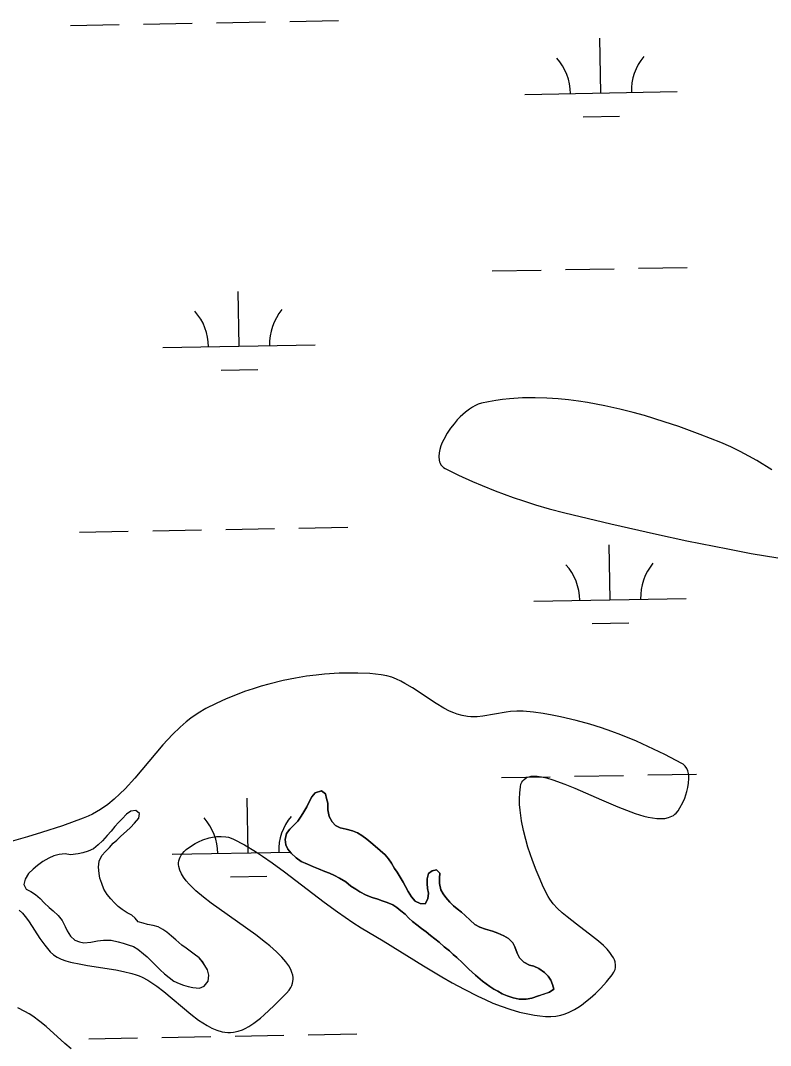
# Model space of a CAD drawing. Extents: x 3925854 to 3964121, y 224593 to 250589.
# Drawn here: x 3946616 to 3947108, y 231736 to 232409 of the extents above; entities that cross this region are included whole.
import ezdxf

# ---------------------------------------------------------------- set-up
doc = ezdxf.new("R2010")
doc.units = 0
for name, color, linetype in [('V-SITE-VEGE', 7, 'Continuous'), ('V-TOPO-SHOR', 7, 'Continuous'), ('V-WETL-SWMP', 7, 'Continuous')]:
    doc.layers.add(name, color=color, linetype=linetype)

msp = doc.modelspace()

# ---------------------------------------------------------------- linework, layer by layer
at = {"layer": 'V-SITE-VEGE'}
for points in [[(3947109.128, 232113.982), (3947099.256, 232119.94), (3947093.954, 232122.948), (3947088.263, 232125.981), (3947082.139, 232128.98), (3947075.534, 232131.851), (3947061.981, 232137.166), (3947047.975, 232142.271), (3947038.425, 232145.493), (3947025.485, 232149.484), (3947018.004, 232151.575), (3947009.398, 232153.771), (3946999.507, 232155.995), (3946988.165, 232158.11), (3946982.109, 232159.036), (3946975.656, 232159.855), (3946968.785, 232160.527), (3946961.481, 232160.996), (3946953.73, 232161.201), (3946945.521, 232161.06), (3946936.848, 232160.478), (3946932.412, 232159.993), (3946927.863, 232159.356), (3946923.206, 232158.547), (3946918.443, 232157.547), (3946916.282, 232156.888), (3946914.07, 232155.899), (3946912.577, 232155.069), (3946910.58, 232153.777), (3946907.928, 232151.749), (3946904.477, 232148.589), (3946902.579, 232146.592), (3946900.502, 232144.174), (3946898.284, 232141.276), (3946895.997, 232137.852), (3946893.779, 232133.885), (3946892.796, 232131.783), (3946891.919, 232129.576), (3946891.196, 232127.282), (3946890.69, 232124.941), (3946890.475, 232122.588), (3946890.647, 232120.286), (3946890.909, 232119.196), (3946891.309, 232118.152), (3946891.866, 232117.165), (3946892.601, 232116.251), (3946893.535, 232115.428), (3946894.696, 232114.719), (3946903.455, 232110.451), (3946912.62, 232106.294), (3946918.924, 232103.603), (3946927.523, 232100.136), (3946939.271, 232095.773), (3946946.087, 232093.439), (3946953.937, 232090.926), (3946962.948, 232088.284), (3946973.241, 232085.597), (3947003.31, 232078.415), (3947033.346, 232071.587), (3947053.369, 232067.282), (3947080.091, 232061.912), (3947095.384, 232059.057), (3947112.884, 232056.007)], [(3947007.973, 231892.579), (3947013.566, 231890.361), (3947019.335, 231888.299), (3947025.084, 231886.574), (3947027.947, 231885.884), (3947030.777, 231885.354), (3947033.548, 231885.012), (3947036.237, 231884.899), (3947038.808, 231885.063), (3947041.228, 231885.55), (3947043.455, 231886.427), (3947044.475, 231887.023), (3947045.427, 231887.74), (3947046.31, 231888.583), (3947047.514, 231890.068), (3947048.74, 231891.928), (3947050.6, 231895.418), (3947051.896, 231898.438), (3947053.334, 231902.758), (3947053.953, 231905.289), (3947054.432, 231908.16), (3947054.624, 231911.343), (3947054.553, 231912.957), (3947054.327, 231914.595), (3947053.904, 231916.227), (3947053.228, 231917.81), (3947052.23, 231919.287), (3947050.829, 231920.587), (3947049.961, 231921.132), (3947038.918, 231926.932), (3947027.714, 231932.343), (3947020.157, 231935.714), (3947009.98, 231939.882), (3947004.117, 231942.085), (3946997.371, 231944.434), (3946989.611, 231946.89), (3946980.677, 231949.376), (3946970.388, 231951.776), (3946964.869, 231952.854), (3946958.956, 231953.841), (3946952.624, 231954.701), (3946945.843, 231955.399), (3946941.694, 231955.502), (3946937.516, 231955.199), (3946934.72, 231954.832), (3946919.444, 231952.198), (3946915.727, 231951.836), (3946911.524, 231951.791), (3946909.311, 231951.971), (3946905.927, 231952.563), (3946902.599, 231953.505), (3946900.406, 231954.3), (3946897.51, 231955.545), (3946893.697, 231957.486), (3946888.677, 231960.454), (3946873.317, 231970.667), (3946868.301, 231973.702), (3946865.614, 231975.148), (3946862.729, 231976.514), (3946859.628, 231977.739), (3946856.29, 231978.73), (3946852.683, 231979.381), (3946845.134, 231980.076), (3946837.407, 231980.44), (3946832.175, 231980.5), (3946825.111, 231980.348), (3946815.576, 231979.744), (3946810.079, 231979.189), (3946803.773, 231978.37), (3946796.546, 231977.192), (3946788.286, 231975.531), (3946778.882, 231973.223), (3946773.897, 231971.812), (3946768.615, 231970.172), (3946763.022, 231968.265), (3946757.122, 231966.051), (3946750.912, 231963.489), (3946744.402, 231960.53), (3946737.604, 231957.109), (3946732.523, 231954.142), (3946727.731, 231950.812), (3946724.679, 231948.414), (3946720.77, 231945.024), (3946715.797, 231940.216), (3946709.506, 231933.414), (3946690.945, 231911.365), (3946684.721, 231904.545), (3946681.278, 231901.107), (3946677.479, 231897.633), (3946673.254, 231894.195), (3946668.513, 231890.873), (3946665.959, 231889.317), (3946663.239, 231887.832), (3946660.337, 231886.439), (3946657.23, 231885.157), (3946643.611, 231880.252), (3946629.89, 231875.763), (3946620.682, 231872.963), (3946608.345, 231869.439)], [(3946727.62, 231866.713), (3946730.662, 231868.587), (3946732.791, 231869.689), (3946735.726, 231870.956), (3946739.736, 231872.249), (3946742.042, 231872.767), (3946744.662, 231873.144), (3946747.598, 231873.279), (3946750.83, 231873.017), (3946752.479, 231872.687), (3946754.166, 231872.179), (3946755.87, 231871.454), (3946763.04, 231867.62), (3946770.133, 231863.34), (3946774.829, 231860.278), (3946781.061, 231855.971), (3946789.343, 231849.923), (3946815.277, 231830.101), (3946823.923, 231823.736), (3946833.989, 231816.797), (3946839.457, 231813.301), (3946854.051, 231804.693), (3946880.522, 231788.371), (3946892.441, 231781.164), (3946899.284, 231777.201), (3946907.119, 231772.89), (3946916.087, 231768.331), (3946920.872, 231766.095), (3946925.975, 231763.883), (3946931.417, 231761.745), (3946937.213, 231759.736), (3946943.385, 231757.939), (3946949.955, 231756.455), (3946953.336, 231755.875), (3946956.822, 231755.418), (3946960.412, 231755.107), (3946964.109, 231754.96), (3946967.33, 231755.156), (3946970.585, 231755.814), (3946972.762, 231756.483), (3946975.662, 231757.64), (3946979.502, 231759.598), (3946981.671, 231760.909), (3946984.12, 231762.545), (3946986.862, 231764.581), (3946989.914, 231767.086), (3946993.256, 231770.117), (3946996.859, 231773.719), (3947000.637, 231777.889), (3947004.297, 231782.37), (3947005.452, 231784.16), (3947006.173, 231785.954), (3947006.427, 231787.154), (3947006.498, 231788.762), (3947006.15, 231790.906), (3947005.741, 231792.141), (3947005.096, 231793.552), (3947004.145, 231795.17), (3947002.804, 231797.025), (3947000.971, 231799.153), (3946998.536, 231801.595), (3946995.386, 231804.398), (3946991.421, 231807.62), (3946980.917, 231815.576), (3946974.634, 231820.475), (3946971.519, 231823.103), (3946968.479, 231825.915), (3946965.655, 231828.925), (3946964.398, 231830.484), (3946963.263, 231832.095), (3946962.282, 231833.765), (3946959.265, 231839.81), (3946956.296, 231846.401), (3946954.381, 231851.033), (3946951.954, 231857.431), (3946949.034, 231866.209), (3946947.571, 231871.276), (3946946.125, 231877.051), (3946944.809, 231883.556), (3946943.838, 231890.504), (3946943.543, 231894.189), (3946943.434, 231897.98), (3946943.57, 231901.838), (3946944.016, 231905.715), (3946944.428, 231907.433), (3946945.052, 231908.891), (3946945.585, 231909.725), (3946946.429, 231910.669), (3946947.784, 231911.648), (3946948.675, 231912.07), (3946949.789, 231912.43), (3946951.184, 231912.701), (3946952.929, 231912.826), (3946955.11, 231912.746), (3946957.83, 231912.385), (3946961.207, 231911.652), (3946965.383, 231910.45), (3946973.169, 231907.644), (3946979.715, 231904.951), (3946997.213, 231897.212), (3947007.973, 231892.579)], [(3946615.199, 231824.891), (3946617.311, 231822.857), (3946620.033, 231819.5), (3946621.683, 231817.157), (3946628.771, 231806.248), (3946631.897, 231801.836), (3946633.631, 231799.667), (3946635.542, 231797.556), (3946637.66, 231795.594), (3946640.017, 231793.9), (3946641.281, 231793.212), (3946642.618, 231792.649), (3946645.694, 231791.643), (3946648.877, 231790.765), (3946655.502, 231789.313), (3946660.055, 231788.51), (3946678.468, 231785.637), (3946683.545, 231784.641), (3946689.106, 231783.253), (3946691.938, 231782.37), (3946693.863, 231781.651), (3946695.782, 231780.807), (3946699.612, 231778.782), (3946702.153, 231777.209), (3946705.533, 231774.885), (3946710.022, 231771.462), (3946727.833, 231756.553), (3946732.896, 231752.701), (3946735.591, 231750.849), (3946738.468, 231749.074), (3946741.534, 231747.443), (3946744.805, 231746.051), (3946748.297, 231745.021), (3946750.099, 231744.691), (3946751.961, 231744.505), (3946753.884, 231744.494), (3946755.87, 231744.681), (3946758.738, 231745.305), (3946761.574, 231746.305), (3946763.45, 231747.159), (3946765.928, 231748.515), (3946769.205, 231750.651), (3946773.508, 231753.985), (3946775.937, 231756.086), (3946782.308, 231762.121), (3946790.578, 231770.379), (3946792.21, 231772.202), (3946793.445, 231774.051), (3946794.049, 231775.302), (3946794.604, 231776.988), (3946794.907, 231779.265), (3946794.868, 231780.582), (3946794.641, 231782.1), (3946794.158, 231783.851), (3946793.322, 231785.87), (3946792.03, 231788.203), (3946790.135, 231790.898), (3946787.485, 231794.007), (3946784.032, 231797.474), (3946779.525, 231801.453), (3946776.823, 231803.657), (3946770.438, 231808.539), (3946746.343, 231825.603), (3946741.182, 231829.392), (3946736.027, 231833.398), (3946731.145, 231837.545), (3946728.849, 231839.696), (3946726.699, 231841.895), (3946724.737, 231844.144), (3946723.01, 231846.436), (3946721.583, 231848.77), (3946720.512, 231851.146), (3946719.879, 231853.552), (3946719.75, 231854.761), (3946719.76, 231855.973), (3946719.922, 231857.194), (3946720.243, 231858.422), (3946720.745, 231859.649), (3946721.435, 231860.884), (3946722.336, 231862.121), (3946723.457, 231863.36), (3946724.819, 231864.599), (3946727.62, 231866.713)], [(3946649.27, 231733.707), (3946645.137, 231737.291), (3946632.792, 231748.414), (3946628.79, 231751.744), (3946624.145, 231755.189), (3946621.62, 231756.821), (3946618.871, 231758.386), (3946614.214, 231760.678)]]:
    msp.add_lwpolyline(points, dxfattribs=at)
at = {"layer": 'V-TOPO-SHOR'}
for points in [[(3946963.22, 231771.092), (3946958.981, 231769.574), (3946955.88, 231768.56), (3946951.477, 231767.043), (3946947.883, 231766.353), (3946943.133, 231766.467), (3946939.197, 231767.246), (3946935.419, 231768.517), (3946932.131, 231769.957), (3946929.168, 231771.565), (3946926.534, 231773.011), (3946923.899, 231774.62), (3946919.28, 231778.176), (3946914.656, 231782.22), (3946910.197, 231786.106), (3946906.062, 231790.154), (3946902.263, 231793.718), (3946899.951, 231795.659), (3946897.471, 231798.088), (3946894.006, 231800.837), (3946890.702, 231803.749), (3946887.897, 231806.012), (3946885.093, 231808.111), (3946882.121, 231810.538), (3946879.154, 231812.799), (3946876.182, 231815.224), (3946873.213, 231817.485), (3946870.9, 231819.59), (3946868.418, 231822.183), (3946865.614, 231824.284), (3946862.973, 231826.549), (3946860.335, 231828.323), (3946856.718, 231829.923), (3946853.433, 231831.037), (3946850.478, 231831.989), (3946846.863, 231833.097), (3946842.757, 231834.692), (3946838.64, 231836.943), (3946836.004, 231838.553), (3946832.873, 231840.65), (3946829.41, 231843.396), (3946825.291, 231845.811), (3946822.164, 231847.578), (3946818.875, 231849.018), (3946815.754, 231850.296), (3946811.482, 231851.891), (3946808.193, 231853.331), (3946804.246, 231855.09), (3946800.136, 231856.85), (3946796.839, 231859.109), (3946793.533, 231862.348), (3946791.379, 231864.945), (3946790.041, 231867.714), (3946789.679, 231871.149), (3946790.619, 231875.251), (3946792.72, 231878.055), (3946795.313, 231880.537), (3946797.906, 231883.183), (3946800.162, 231886.478), (3946801.934, 231889.444), (3946803.865, 231892.573), (3946805.469, 231896.026), (3946807.074, 231899.151), (3946809.34, 231901.793), (3946813.417, 231903.145), (3946816.057, 231901.207), (3946816.907, 231898.107), (3946817.755, 231895.006), (3946817.636, 231890.748), (3946818.498, 231886.337), (3946820.497, 231882.919), (3946822.652, 231880.322), (3946825.777, 231878.882), (3946829.713, 231877.938), (3946833.817, 231876.834), (3946837.104, 231875.558), (3946840.068, 231873.787), (3946843.203, 231871.364), (3946845.843, 231869.263), (3946848.815, 231866.838), (3946852.116, 231864.087), (3946855.256, 231861.173), (3946857.41, 231858.576), (3946859.567, 231855.652), (3946861.404, 231852.231), (3946863.229, 231849.796), (3946865.227, 231846.378), (3946867.058, 231843.288), (3946868.562, 231840.355), (3946870.395, 231837.101), (3946872.557, 231833.685), (3946875.041, 231830.762), (3946878.333, 231829.161), (3946881.607, 231829.03), (3946883.211, 231832.319), (3946883.666, 231835.925), (3946882.979, 231839.028), (3946882.783, 231842.301), (3946882.916, 231845.412), (3946883.698, 231848.856), (3946886.135, 231850.681)], [(3946689.022, 231821.515), (3946686.058, 231823.121), (3946682.763, 231825.216), (3946680.123, 231827.317), (3946677.643, 231829.748), (3946675.327, 231832.179), (3946672.84, 231835.102), (3946670.678, 231838.682), (3946669.33, 231842.432), (3946668.148, 231845.858), (3946667.626, 231848.963), (3946667.094, 231853.049), (3946667.708, 231856.985), (3946669.471, 231860.767), (3946671.736, 231863.409), (3946674.329, 231866.053), (3946676.92, 231868.863), (3946679.191, 231870.85), (3946681.948, 231873.334), (3946685.515, 231876.644), (3946688.274, 231879.128), (3946690.865, 231881.936), (3946693.613, 231885.237), (3946694.074, 231888.352), (3946691.598, 231890.291), (3946688.493, 231889.769), (3946685.565, 231887.938), (3946682.65, 231884.799), (3946680.383, 231882.321), (3946677.956, 231879.677), (3946675.529, 231876.705), (3946672.941, 231873.897), (3946669.703, 231870.264), (3946666.944, 231867.78), (3946663.862, 231865.13), (3946660.442, 231863.459), (3946657.013, 231862.441), (3946653.747, 231861.753), (3946648.842, 231861.214), (3946645.235, 231861.83), (3946641.475, 231861.302), (3946637.883, 231860.448), (3946634.625, 231858.941), (3946630.553, 231856.772), (3946627.143, 231854.118), (3946624.387, 231851.635), (3946621.304, 231848.821), (3946619.05, 231845.196), (3946618.265, 231841.752), (3946619.771, 231838.657), (3946622.734, 231837.05), (3946625.861, 231835.116), (3946628.999, 231832.53), (3946631.483, 231829.609), (3946634.788, 231826.531), (3946637.428, 231824.432), (3946640.734, 231821.354), (3946643.386, 231817.944), (3946645.391, 231814.034), (3946646.728, 231811.265), (3946648.729, 231807.685), (3946651.703, 231805.097), (3946654.66, 231803.98), (3946657.611, 231803.356), (3946662.193, 231803.729), (3946666.6, 231804.757), (3946670.526, 231805.123), (3946675.435, 231805.172), (3946680.031, 231804.073), (3946683.478, 231803.126), (3946686.599, 231802.012), (3946690.211, 231800.902), (3946693.009, 231799.295), (3946696.642, 231796.221), (3946699.118, 231794.117), (3946703.749, 231789.581), (3946707.716, 231785.694), (3946710.526, 231783.101), (3946713.495, 231780.676), (3946716.631, 231778.254), (3946720.086, 231776.652), (3946723.043, 231775.536), (3946725.996, 231774.747), (3946729.115, 231773.961), (3946733.539, 231773.514), (3946736.47, 231775.018), (3946739.22, 231778.155), (3946739.507, 231782.249), (3946738.655, 231785.68), (3946736.988, 231788.608), (3946735.325, 231791.209), (3946733.172, 231793.48), (3946730.039, 231795.903), (3946727.399, 231797.843), (3946724.759, 231799.944), (3946721.794, 231801.877), (3946717.829, 231805.439), (3946715.187, 231807.704), (3946712.051, 231810.29), (3946709.411, 231812.228), (3946706.286, 231813.833)], [(3946886.135, 231850.681), (3946889.074, 231851.367), (3946891.227, 231849.098), (3946890.932, 231845.819), (3946890.967, 231842.383), (3946891.829, 231838.135), (3946893.328, 231835.532), (3946895.153, 231833.095), (3946897.801, 231830.174), (3946900.117, 231827.743), (3946902.591, 231825.804), (3946905.399, 231823.541), (3946907.877, 231821.274), (3946911.019, 231818.196), (3946914.156, 231815.445), (3946917.447, 231813.678), (3946921.226, 231812.408), (3946925.66, 231810.979), (3946929.272, 231809.705), (3946933.221, 231807.945), (3946936.348, 231806.176), (3946938.994, 231803.419), (3946940.332, 231800.65), (3946942.011, 231796.575), (3946943.512, 231793.644), (3946946.324, 231790.726), (3946949.947, 231788.799), (3946952.9, 231788.01), (3946956.189, 231786.57), (3946959.816, 231783.988), (3946962.299, 231781.393), (3946963.961, 231778.792), (3946965.135, 231776.021), (3946965.985, 231772.918), (3946963.22, 231771.092)], [(3946706.286, 231813.833), (3946703.165, 231814.784), (3946699.395, 231815.4), (3946696.441, 231816.189), (3946693.32, 231817.139), (3946691.168, 231819.574), (3946689.022, 231821.515)]]:
    msp.add_lwpolyline(points, dxfattribs=at)
at = {"layer": 'V-WETL-SWMP'}
for p, q in [((3946792.691, 232408.253), (3946824.685, 232408.834)), ((3946648.715, 232405.635), (3946680.709, 232406.216)), ((3946696.707, 232406.507), (3946728.701, 232407.089)), ((3946744.699, 232407.38), (3946776.693, 232407.962)), ((3946996.896, 232361.215), (3946996.241, 232397.209)), ((3946946.904, 232360.306), (3947046.887, 232362.124)), ((3946985.178, 232345.569), (3947009.174, 232346.005)), ((3947021.582, 232246.213), (3947053.577, 232246.795)), ((3946925.598, 232244.468), (3946957.593, 232245.05)), ((3946973.59, 232245.34), (3947005.585, 232245.922)), ((3946759.406, 232195.008), (3946758.752, 232231.002)), ((3946709.414, 232194.099), (3946809.398, 232195.917)), ((3946747.689, 232179.362), (3946771.685, 232179.798)), ((3946654.763, 232073.015), (3946686.757, 232073.596)), ((3946702.755, 232073.887), (3946734.749, 232074.469)), ((3946750.747, 232074.76), (3946782.741, 232075.342)), ((3946798.739, 232075.633), (3946830.733, 232076.214)), ((3947002.944, 232028.595), (3947002.289, 232064.589)), ((3946952.952, 232027.686), (3947052.935, 232029.504)), ((3946991.226, 232012.949), (3947015.222, 232013.385)), ((3946931.646, 231911.848), (3946963.641, 231912.43)), ((3946979.638, 231912.72), (3947011.633, 231913.302)), ((3947027.63, 231913.593), (3947059.625, 231914.175)), ((3946765.454, 231862.388), (3946764.8, 231898.382)), ((3946715.462, 231861.479), (3946793.084, 231862.891)), ((3946753.737, 231846.742), (3946777.733, 231847.178)), ((3946756.795, 231742.14), (3946788.789, 231742.722)), ((3946804.787, 231743.013), (3946836.782, 231743.594)), ((3946660.811, 231740.395), (3946692.805, 231740.976)), ((3946708.803, 231741.267), (3946740.797, 231741.849))]:
    msp.add_line(p, q, dxfattribs=at)
for points in [[(3946882.915, 231845.411), (3946882.783, 231842.3), (3946882.98, 231839.028), (3946883.666, 231835.925), (3946883.211, 231832.319), (3946881.608, 231829.029), (3946878.332, 231829.16), (3946875.042, 231830.763), (3946872.557, 231833.685), (3946870.395, 231837.1), (3946868.561, 231840.355), (3946867.059, 231843.287), (3946865.227, 231846.378), (3946863.228, 231849.796), (3946861.403, 231852.232), (3946859.567, 231855.651), (3946857.41, 231858.576), (3946855.255, 231861.173), (3946852.116, 231864.088), (3946848.814, 231866.837), (3946845.843, 231869.262), (3946843.203, 231871.364), (3946840.068, 231873.787), (3946837.104, 231875.558), (3946833.817, 231876.834), (3946829.714, 231877.938), (3946825.776, 231878.881), (3946822.651, 231880.322), (3946820.497, 231882.919), (3946818.498, 231886.337), (3946817.635, 231890.748), (3946817.755, 231895.005), (3946816.906, 231898.106), (3946816.056, 231901.208), (3946813.417, 231903.145), (3946809.339, 231901.794), (3946807.074, 231899.152), (3946805.468, 231896.026), (3946803.866, 231892.572), (3946801.934, 231889.443), (3946800.163, 231886.478), (3946797.905, 231883.182), (3946795.313, 231880.536), (3946792.719, 231878.055), (3946790.619, 231875.251), (3946789.679, 231871.149), (3946790.041, 231867.715), (3946791.378, 231864.946), (3946793.533, 231862.349), (3946796.839, 231859.109), (3946800.136, 231856.85), (3946804.246, 231855.091), (3946808.192, 231853.331), (3946811.481, 231851.891), (3946815.753, 231850.297), (3946818.876, 231849.019), (3946822.164, 231847.579), (3946825.292, 231845.81), (3946829.409, 231843.397), (3946832.874, 231840.649), (3946836.005, 231838.553), (3946838.641, 231836.943), (3946842.756, 231834.693), (3946846.864, 231833.097), (3946850.477, 231831.988), (3946853.433, 231831.036), (3946856.718, 231829.923), (3946860.335, 231828.323), (3946862.972, 231826.549), (3946865.614, 231824.284), (3946868.418, 231822.184), (3946870.9, 231819.591), (3946873.213, 231817.486), (3946876.182, 231815.224), (3946879.153, 231812.799), (3946882.122, 231810.538), (3946885.093, 231808.112), (3946887.897, 231806.013), (3946890.703, 231803.749), (3946894.006, 231800.836), (3946897.471, 231798.089), (3946899.951, 231795.659), (3946902.263, 231793.718), (3946906.063, 231790.155), (3946910.197, 231786.105), (3946914.656, 231782.221), (3946919.28, 231778.176), (3946923.899, 231774.621), (3946926.535, 231773.011), (3946929.168, 231771.565), (3946932.131, 231769.958), (3946935.419, 231768.518), (3946939.197, 231767.246), (3946943.133, 231766.468), (3946947.882, 231766.352), (3946951.476, 231767.043), (3946955.88, 231768.561), (3946958.98, 231769.575), (3946963.221, 231771.091), (3946965.985, 231772.919), (3946965.135, 231776.021)], [(3946689.021, 231821.515), (3946686.058, 231823.122), (3946682.763, 231825.217), (3946680.123, 231827.318), (3946677.643, 231829.748), (3946675.326, 231832.18), (3946672.841, 231835.102), (3946670.677, 231838.681), (3946669.33, 231842.432), (3946668.149, 231845.858), (3946667.627, 231848.962), (3946667.094, 231853.049), (3946667.709, 231856.984), (3946669.472, 231860.767), (3946671.736, 231863.409), (3946674.329, 231866.054), (3946676.919, 231868.863), (3946679.191, 231870.85), (3946681.948, 231873.334), (3946685.516, 231876.643), (3946688.274, 231879.127), (3946690.864, 231881.936), (3946693.614, 231885.237), (3946694.073, 231888.352), (3946691.598, 231890.291), (3946688.493, 231889.769), (3946685.565, 231887.939), (3946682.651, 231884.799), (3946680.384, 231882.321), (3946677.956, 231879.677), (3946675.53, 231876.706), (3946672.94, 231873.897), (3946669.703, 231870.263), (3946666.945, 231867.78), (3946663.862, 231865.13), (3946660.441, 231863.458), (3946657.014, 231862.441), (3946653.747, 231861.753), (3946648.842, 231861.213), (3946645.235, 231861.831), (3946641.475, 231861.302), (3946637.883, 231860.447), (3946634.624, 231858.941), (3946630.554, 231856.772), (3946627.143, 231854.118), (3946624.386, 231851.635), (3946621.304, 231848.821), (3946619.049, 231845.197), (3946618.265, 231841.751), (3946619.77, 231838.657), (3946622.733, 231837.05), (3946625.862, 231835.117), (3946628.999, 231832.53), (3946631.484, 231829.609), (3946634.788, 231826.532), (3946637.429, 231824.431), (3946640.734, 231821.354), (3946643.387, 231817.943), (3946645.391, 231814.035), (3946646.729, 231811.266), (3946648.729, 231807.685), (3946651.702, 231805.096), (3946654.66, 231803.98), (3946657.612, 231803.355), (3946662.192, 231803.729), (3946666.601, 231804.756), (3946670.526, 231805.123), (3946675.436, 231805.173), (3946680.031, 231804.073), (3946683.478, 231803.126), (3946686.599, 231802.012), (3946690.211, 231800.903), (3946693.01, 231799.294), (3946696.643, 231796.221), (3946699.119, 231794.118), (3946703.749, 231789.581), (3946707.716, 231785.693), (3946710.525, 231783.102), (3946713.496, 231780.677), (3946716.631, 231778.253), (3946720.085, 231776.651), (3946723.042, 231775.536), (3946725.997, 231774.747), (3946729.115, 231773.96), (3946733.539, 231773.514), (3946736.47, 231775.017), (3946739.221, 231778.155), (3946739.507, 231782.25), (3946738.654, 231785.679), (3946736.987, 231788.608), (3946735.324, 231791.21), (3946733.173, 231793.48), (3946730.039, 231795.904), (3946727.4, 231797.842), (3946724.76, 231799.943), (3946721.794, 231801.877), (3946717.829, 231805.438), (3946715.187, 231807.703), (3946712.051, 231810.29), (3946709.412, 231812.228), (3946706.286, 231813.833)], [(3946965.135, 231776.021), (3946963.961, 231778.792), (3946962.298, 231781.394), (3946959.816, 231783.988), (3946956.189, 231786.57), (3946952.9, 231788.01), (3946949.946, 231788.799), (3946946.325, 231790.726), (3946943.513, 231793.644), (3946942.01, 231796.575), (3946940.332, 231800.651), (3946938.995, 231803.42), (3946936.348, 231806.176), (3946933.22, 231807.945), (3946929.273, 231809.705), (3946925.659, 231810.978), (3946921.225, 231812.407), (3946917.447, 231813.678), (3946914.156, 231815.445), (3946911.018, 231818.196), (3946907.876, 231821.274), (3946905.398, 231823.541), (3946902.592, 231825.804), (3946900.118, 231827.743), (3946897.801, 231830.175), (3946895.153, 231833.095), (3946893.327, 231835.532), (3946891.828, 231838.136), (3946890.966, 231842.383), (3946890.932, 231845.82), (3946891.226, 231849.097), (3946889.075, 231851.367), (3946886.135, 231850.682), (3946883.698, 231848.857), (3946882.915, 231845.411)], [(3946706.286, 231813.833), (3946703.166, 231814.784), (3946699.395, 231815.4), (3946696.441, 231816.189), (3946693.321, 231817.139), (3946691.168, 231819.573), (3946689.021, 231821.515)]]:
    msp.add_lwpolyline(points, dxfattribs=at)
for centre, start, end in [((3946941.653, 232360.686), 0.269879, 41.813537), ((3947052.121, 232362.694), 140.269876, 181.813534), ((3946704.164, 232194.479), 0.269879, 41.813537), ((3946814.631, 232196.487), 140.269876, 181.813534), ((3947058.169, 232030.074), 140.269876, 181.813534), ((3946947.701, 232028.066), 0.269879, 41.813537), ((3946710.212, 231861.859), 0.269879, 41.813537), ((3946820.679, 231863.867), 140.269876, 181.813534)]:
    msp.add_arc(centre, 35.246, start, end, dxfattribs=at)

doc.saveas('drawing.dxf')
